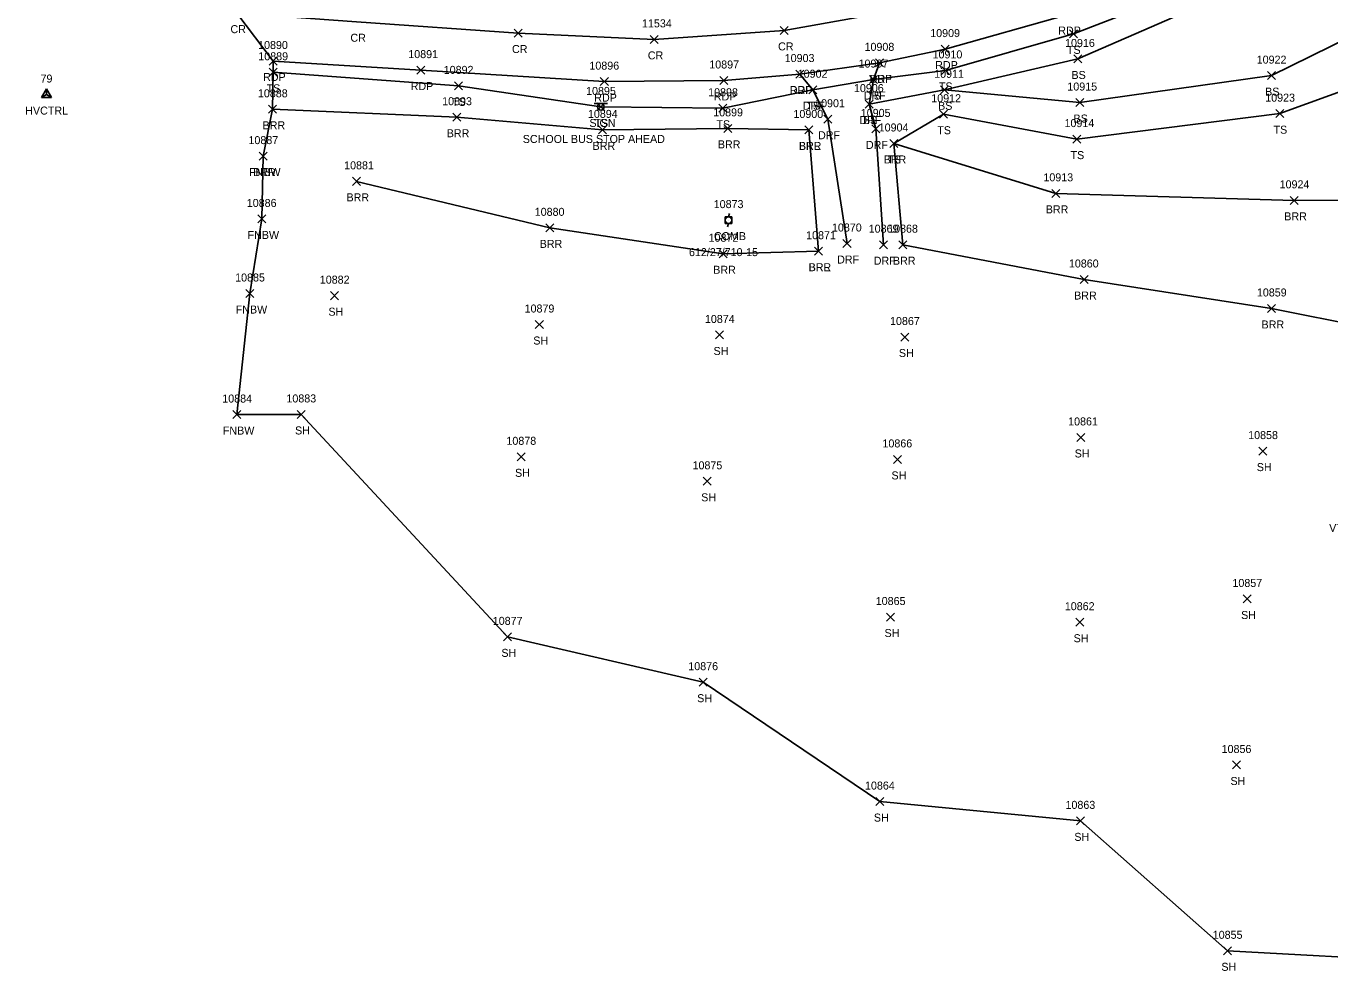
# Model space of a CAD drawing. Extents: x 1482574 to 1485769, y 580696 to 595649.
# Drawn here: x 1482977.7 to 1483303.5, y 582709.5 to 582945.6 of the extents above; entities that cross this region are included whole.
import ezdxf

# ---------------------------------------------------------------- set-up
doc = ezdxf.new("R2010")
doc.units = 0
for name, color, linetype in [('C_A', 7, 'Continuous'), ('C_I', 7, 'Continuous'), ('CPSM', 7, 'Continuous'), ('L_A', 7, 'Continuous'), ('L_I', 7, 'Continuous'), ('L_TIC', 7, 'Continuous'), ('LABL', 7, 'Continuous'), ('LELB', 7, 'Continuous'), ('LFNC', 7, 'Continuous'), ('LSOGP', 7, 'Continuous'), ('M_C', 7, 'Continuous'), ('P_A', 7, 'Continuous'), ('P_I', 7, 'Continuous'), ('P_TIC', 7, 'Continuous'), ('PET', 7, 'Continuous'), ('PRC', 7, 'Continuous'), ('R_A', 7, 'Continuous'), ('R_I', 7, 'Continuous'), ('R_TIC', 7, 'Continuous'), ('RDF', 7, 'Continuous'), ('S_A', 7, 'Continuous'), ('S_C', 7, 'Continuous'), ('S_I', 7, 'Continuous'), ('SSGN', 7, 'Continuous'), ('U_A', 7, 'Continuous'), ('U_C', 7, 'Continuous'), ('U_I', 7, 'Continuous'), ('UP', 7, 'Continuous')]:
    doc.layers.add(name, color=color, linetype=linetype)

msp = doc.modelspace()

# ---------------------------------------------------------------- linework, layer by layer
at = {"layer": 'CPSM'}
for p, q in [((1482981.55, 582927.79), (1482982.8, 582929.95)), ((1482981.55, 582927.79), (1482982.8, 582928.51)), ((1482981.55, 582927.79), (1482984.05, 582927.79)), ((1482984.05, 582927.79), (1482982.8, 582929.95)), ((1482982.8, 582928.51), (1482982.8, 582929.95)), ((1482982.8, 582928.51), (1482982.8, 582928.51)), ((1482982.8, 582928.51), (1482984.05, 582927.79))]:
    msp.add_line(p, q, dxfattribs=at)
at = {"layer": 'L_TIC'}
for points in [[(1483238.37, 582942.68), (1483240.37, 582944.68)], [(1483240.37, 582942.68), (1483238.37, 582944.68)], [(1483239.46, 582936.41), (1483241.46, 582938.41)], [(1483241.46, 582936.41), (1483239.46, 582938.41)], [(1483038.41, 582933.08), (1483040.41, 582935.08)], [(1483040.41, 582933.08), (1483038.41, 582935.08)], [(1483206.39, 582933.55), (1483208.39, 582935.55)], [(1483208.39, 582933.55), (1483206.39, 582935.55)], [(1483287.85, 582932.24), (1483289.85, 582934.24)], [(1483289.85, 582932.24), (1483287.85, 582934.24)], [(1483084.73, 582929.68), (1483086.73, 582931.68)], [(1483086.73, 582929.68), (1483084.73, 582931.68)], [(1483173.26, 582928.72), (1483175.26, 582930.72)], [(1483175.26, 582928.72), (1483173.26, 582930.72)], [(1483188.46, 582931.26), (1483190.46, 582933.26)], [(1483190.46, 582931.26), (1483188.46, 582933.26)], [(1483206.14, 582928.7), (1483208.14, 582930.7)], [(1483208.14, 582928.7), (1483206.14, 582930.7)], [(1483206.14, 582928.7), (1483208.14, 582930.7)], [(1483208.14, 582928.7), (1483206.14, 582930.7)], [(1483187.37, 582925.13), (1483189.37, 582927.13)], [(1483189.37, 582925.13), (1483187.37, 582927.13)], [(1483239.98, 582925.52), (1483241.98, 582927.52)], [(1483241.98, 582925.52), (1483239.98, 582927.52)], [(1483038.31, 582923.83), (1483040.31, 582925.83)], [(1483040.31, 582923.83), (1483038.31, 582925.83)], [(1483084.34, 582921.85), (1483086.34, 582923.85)], [(1483086.34, 582921.85), (1483084.34, 582923.85)], [(1483120.3, 582924.42), (1483122.3, 582926.42)], [(1483122.3, 582924.42), (1483120.3, 582926.42)], [(1483150.79, 582924.09), (1483152.79, 582926.09)], [(1483152.79, 582924.09), (1483150.79, 582926.09)], [(1483205.97, 582922.6), (1483207.97, 582924.6)], [(1483207.97, 582922.6), (1483205.97, 582924.6)], [(1483289.98, 582922.74), (1483291.98, 582924.74)], [(1483291.98, 582922.74), (1483289.98, 582924.74)], [(1483120.76, 582918.69), (1483122.76, 582920.69)], [(1483122.76, 582918.69), (1483120.76, 582920.69)], [(1483152.06, 582919.07), (1483154.06, 582921.07)], [(1483154.06, 582919.07), (1483152.06, 582921.07)], [(1483172.28, 582918.67), (1483174.28, 582920.67)], [(1483174.28, 582918.67), (1483172.28, 582920.67)], [(1483172.28, 582918.67), (1483174.28, 582920.67)], [(1483174.28, 582918.67), (1483172.28, 582920.67)], [(1483193.49, 582915.29), (1483195.49, 582917.29)], [(1483195.49, 582915.29), (1483193.49, 582917.29)], [(1483193.49, 582915.29), (1483195.49, 582917.29)], [(1483195.49, 582915.29), (1483193.49, 582917.29)], [(1483239.26, 582916.38), (1483241.26, 582918.38)], [(1483241.26, 582916.38), (1483239.26, 582918.38)], [(1483035.95, 582912.13), (1483037.95, 582914.13)], [(1483037.95, 582912.13), (1483035.95, 582914.13)], [(1483035.95, 582912.13), (1483037.95, 582914.13)], [(1483037.95, 582912.13), (1483035.95, 582914.13)], [(1483059.29, 582905.83), (1483061.29, 582907.83)], [(1483061.29, 582905.83), (1483059.29, 582907.83)], [(1483234, 582902.83), (1483236, 582904.83)], [(1483236, 582902.83), (1483234, 582904.83)], [(1483293.58, 582901.08), (1483295.58, 582903.08)], [(1483295.58, 582901.08), (1483293.58, 582903.08)], [(1483035.58, 582896.43), (1483037.58, 582898.43)], [(1483037.58, 582896.43), (1483035.58, 582898.43)], [(1483107.55, 582894.21), (1483109.55, 582896.21)], [(1483109.55, 582894.21), (1483107.55, 582896.21)], [(1483195.81, 582890), (1483197.81, 582892)], [(1483197.81, 582890), (1483195.81, 582892)], [(1483150.91, 582887.73), (1483152.91, 582889.73)], [(1483152.91, 582887.73), (1483150.91, 582889.73)], [(1483174.72, 582888.37), (1483176.72, 582890.37)], [(1483176.72, 582888.37), (1483174.72, 582890.37)], [(1483174.72, 582888.37), (1483176.72, 582890.37)], [(1483176.72, 582888.37), (1483174.72, 582890.37)], [(1483241.07, 582881.3), (1483243.07, 582883.3)], [(1483243.07, 582881.3), (1483241.07, 582883.3)], [(1483032.62, 582877.8), (1483034.62, 582879.8)], [(1483034.62, 582877.8), (1483032.62, 582879.8)], [(1483053.77, 582877.26), (1483055.77, 582879.26)], [(1483055.77, 582877.26), (1483053.77, 582879.26)], [(1483287.9, 582874.06), (1483289.9, 582876.06)], [(1483289.9, 582874.06), (1483287.9, 582876.06)], [(1483104.95, 582870.05), (1483106.95, 582872.05)], [(1483106.95, 582870.05), (1483104.95, 582872.05)], [(1483149.99, 582867.44), (1483151.99, 582869.44)], [(1483151.99, 582867.44), (1483149.99, 582869.44)], [(1483196.29, 582866.93), (1483198.29, 582868.93)], [(1483198.29, 582866.93), (1483196.29, 582868.93)], [(1483029.41, 582847.55), (1483031.41, 582849.55)], [(1483031.41, 582847.55), (1483029.41, 582849.55)], [(1483045.43, 582847.58), (1483047.43, 582849.58)], [(1483047.43, 582847.58), (1483045.43, 582849.58)], [(1483240.22, 582841.83), (1483242.22, 582843.83)], [(1483242.22, 582841.83), (1483240.22, 582843.83)], [(1483100.4, 582836.99), (1483102.4, 582838.99)], [(1483102.4, 582836.99), (1483100.4, 582838.99)], [(1483285.72, 582838.42), (1483287.72, 582840.42)], [(1483287.72, 582838.42), (1483285.72, 582840.42)], [(1483194.45, 582836.34), (1483196.45, 582838.34)], [(1483196.45, 582836.34), (1483194.45, 582838.34)], [(1483146.9, 582830.87), (1483148.9, 582832.87)], [(1483148.9, 582830.87), (1483146.9, 582832.87)], [(1483281.79, 582801.47), (1483283.79, 582803.47)], [(1483283.79, 582801.47), (1483281.79, 582803.47)], [(1483192.71, 582796.96), (1483194.71, 582798.96)], [(1483194.71, 582796.96), (1483192.71, 582798.96)], [(1483239.96, 582795.66), (1483241.96, 582797.66)], [(1483241.96, 582795.66), (1483239.96, 582797.66)], [(1483096.99, 582792), (1483098.99, 582794)], [(1483098.99, 582792), (1483096.99, 582794)], [(1483145.9, 582780.67), (1483147.9, 582782.67)], [(1483147.9, 582780.67), (1483145.9, 582782.67)], [(1483279.14, 582759.98), (1483281.14, 582761.98)], [(1483281.14, 582759.98), (1483279.14, 582761.98)], [(1483190.04, 582750.84), (1483192.04, 582752.84)], [(1483192.04, 582750.84), (1483190.04, 582752.84)], [(1483240.13, 582746.02), (1483242.13, 582748.02)], [(1483242.13, 582746.02), (1483240.13, 582748.02)], [(1483276.87, 582713.55), (1483278.87, 582715.55)], [(1483278.87, 582713.55), (1483276.87, 582715.55)]]:
    msp.add_lwpolyline(points, dxfattribs=at)
at = {"layer": 'LABL'}
for points in [[(1483036.95, 582913.13), (1483039.31, 582924.83), (1483085.34, 582922.85), (1483121.76, 582919.69), (1483153.06, 582920.07), (1483173.28, 582919.67)], [(1483175.72, 582889.37), (1483173.28, 582919.67)], [(1483312.3, 582870.36), (1483288.9, 582875.06), (1483242.07, 582882.3), (1483196.81, 582891), (1483194.49, 582916.29), (1483235, 582903.83), (1483294.58, 582902.08), (1483334.43, 582902.17)], [(1483175.72, 582889.37), (1483151.91, 582888.73), (1483108.55, 582895.21), (1483060.29, 582906.83)]]:
    msp.add_lwpolyline(points, dxfattribs=at)
at = {"layer": 'LELB'}
for points in [[(1483039.41, 582934.08), (1483085.73, 582930.68), (1483121.3, 582925.42), (1483151.79, 582925.09), (1483174.26, 582929.72), (1483189.46, 582932.26), (1483207.39, 582934.55), (1483239.37, 582943.68), (1483276.13, 582957.92), (1483307.35, 582972.77), (1483318.64, 582980.74), (1483349.12, 583001.76), (1483367.88, 583017.28), (1483397.43, 583056.38), (1483403.59, 583067.21), (1483413.49, 583085.13)], [(1483207.14, 582929.7), (1483240.98, 582926.52), (1483288.85, 582933.24), (1483323.58, 582950.33), (1483357.73, 582980.33), (1483366, 582989.34), (1483373.47, 583011.27), (1483404.12, 583052.1), (1483411.31, 583065.59), (1483417.76, 583083.23)], [(1483194.49, 582916.29), (1483206.97, 582923.6), (1483240.26, 582917.38), (1483290.98, 582923.74), (1483329.09, 582937.62), (1483363.66, 582968.71), (1483373.12, 582985.31), (1483381.73, 583005.22), (1483406.34, 583050.53), (1483414.38, 583063.43), (1483419.99, 583079.54)], [(1483188.37, 582926.13), (1483207.14, 582929.7), (1483240.46, 582937.41), (1483278.6, 582954.06), (1483310.6, 582968.76)]]:
    msp.add_lwpolyline(points, dxfattribs=at)
at = {"layer": 'LFNC'}
msp.add_lwpolyline([(1483030.41, 582848.55), (1483033.62, 582878.8), (1483036.58, 582897.43), (1483036.95, 582913.13)], dxfattribs=at)
at = {"layer": 'LSOGP'}
msp.add_lwpolyline([(1483326.81, 582711.85), (1483277.87, 582714.55), (1483241.13, 582747.02), (1483191.04, 582751.84), (1483146.9, 582781.67), (1483097.99, 582793), (1483046.43, 582848.58), (1483030.41, 582848.55), (1483033.62, 582878.8), (1483036.58, 582897.43), (1483036.95, 582913.13), (1483039.31, 582924.83), (1483039.41, 582934.08), (1483039.45, 582936.9), (1483030.35, 582948.86)], dxfattribs=at)
at = {"layer": 'P_TIC'}
for points in [[(1483099.68, 582942.89), (1483101.68, 582944.89)], [(1483101.68, 582942.89), (1483099.68, 582944.89)], [(1483133.63, 582941.3), (1483135.63, 582943.3)], [(1483135.63, 582941.3), (1483133.63, 582943.3)], [(1483166.16, 582943.55), (1483168.16, 582945.55)], [(1483168.16, 582943.55), (1483166.16, 582945.55)], [(1483206.37, 582938.88), (1483208.37, 582940.88)], [(1483208.37, 582938.88), (1483206.37, 582940.88)], [(1483038.45, 582935.9), (1483040.45, 582937.9)], [(1483040.45, 582935.9), (1483038.45, 582937.9)], [(1483189.95, 582935.44), (1483191.95, 582937.44)], [(1483191.95, 582935.44), (1483189.95, 582937.44)], [(1483075.31, 582933.62), (1483077.31, 582935.62)], [(1483077.31, 582933.62), (1483075.31, 582935.62)], [(1483170.01, 582932.64), (1483172.01, 582934.64)], [(1483172.01, 582932.64), (1483170.01, 582934.64)], [(1483121.19, 582930.74), (1483123.19, 582932.74)], [(1483123.19, 582930.74), (1483121.19, 582932.74)], [(1483151.07, 582931.03), (1483153.07, 582933.03)], [(1483153.07, 582931.03), (1483151.07, 582933.03)]]:
    msp.add_lwpolyline(points, dxfattribs=at)
at = {"layer": 'PET'}
msp.add_lwpolyline([(1483039.45, 582936.9), (1483076.31, 582934.62), (1483122.19, 582931.74), (1483152.07, 582932.03), (1483171.01, 582933.64), (1483190.95, 582936.44), (1483207.37, 582939.88), (1483238.11, 582948.51), (1483273.74, 582962.79), (1483311.58, 582984.53)], dxfattribs=at)
at = {"layer": 'PRC'}
msp.add_lwpolyline([(1483327.65, 583009.41), (1483290.99, 582984.57), (1483253.72, 582966.42), (1483211.51, 582952.49), (1483167.16, 582944.55), (1483134.63, 582942.3), (1483100.68, 582943.89), (1483060.31, 582946.71), (1483030.35, 582948.86), (1482992.83, 582951.06)], dxfattribs=at)
at = {"layer": 'R_TIC'}
for points in [[(1483189.95, 582935.44), (1483191.95, 582937.44)], [(1483191.95, 582935.44), (1483189.95, 582937.44)], [(1483170.01, 582932.64), (1483172.01, 582934.64)], [(1483172.01, 582932.64), (1483170.01, 582934.64)], [(1483173.26, 582928.72), (1483175.26, 582930.72)], [(1483175.26, 582928.72), (1483173.26, 582930.72)], [(1483188.46, 582931.26), (1483190.46, 582933.26)], [(1483190.46, 582931.26), (1483188.46, 582933.26)], [(1483187.37, 582925.13), (1483189.37, 582927.13)], [(1483189.37, 582925.13), (1483187.37, 582927.13)], [(1483177.04, 582921.35), (1483179.04, 582923.35)], [(1483179.04, 582921.35), (1483177.04, 582923.35)], [(1483189, 582918.93), (1483191, 582920.93)], [(1483191, 582918.93), (1483189, 582920.93)], [(1483181.82, 582890.29), (1483183.82, 582892.29)], [(1483183.82, 582890.29), (1483181.82, 582892.29)], [(1483190.97, 582890), (1483192.97, 582892)], [(1483192.97, 582890), (1483190.97, 582892)]]:
    msp.add_lwpolyline(points, dxfattribs=at)
at = {"layer": 'RDF'}
for points in [[(1483182.82, 582891.29), (1483178.04, 582922.35), (1483174.26, 582929.72), (1483171.01, 582933.64)], [(1483191.97, 582891), (1483190, 582919.93), (1483188.37, 582926.13), (1483189.46, 582932.26), (1483190.95, 582936.44)]]:
    msp.add_lwpolyline(points, dxfattribs=at)
at = {"layer": 'SSGN'}
for p, q in [((1483119.67, 582926.28), (1483123, 582926.28)), ((1483121.32, 582925.44), (1483121.32, 582925.44))]:
    msp.add_line(p, q, dxfattribs=at)
msp.add_circle((1483121.32, 582925.44), 0.833, dxfattribs=at)
at = {"layer": 'UP'}
for p, q in [((1483152.35, 582896.3), (1483152.35, 582897.97)), ((1483152.35, 582897.97), (1483154.02, 582897.97)), ((1483153.44, 582898.8), (1483153.19, 582897.97)), ((1483154.02, 582897.97), (1483154.02, 582896.3)), ((1483154.02, 582896.3), (1483152.35, 582896.3)), ((1483152.94, 582895.47), (1483153.19, 582896.3)), ((1483153.19, 582897.14), (1483153.19, 582897.14))]:
    msp.add_line(p, q, dxfattribs=at)
msp.add_circle((1483153.19, 582897.14), 0.833, dxfattribs=at)

# ---------------------------------------------------------------- texts
at = {"layer": 'C_A'}
msp.add_text('HVCTRL', height=2, dxfattribs=at).set_placement((1482977.5, 582923.51))
at = {"layer": 'C_I'}
msp.add_text('79', height=2, dxfattribs=at).set_placement((1482981.33, 582931.51))
at = {"layer": 'L_A'}
for s, p in [('TS', (1483237.78, 582938.68)), ('BS', (1483238.9, 582932.41)), ('TS', (1483037.82, 582929.08)), ('TS', (1483205.79, 582929.55)), ('BS', (1483287.29, 582928.24)), ('TS', (1483084.14, 582925.68)), ('TS', (1483187.87, 582927.26)), ('TS', (1483172.67, 582924.72)), ('BS', (1483205.58, 582924.7)), ('BS', (1483205.58, 582924.7)), ('BRR', (1483036.8, 582919.83)), ('TS', (1483119.71, 582920.42)), ('TS', (1483150.2, 582920.09)), ('BS', (1483186.81, 582921.13)), ('TS', (1483205.38, 582918.6)), ('BS', (1483239.42, 582921.52)), ('TS', (1483289.39, 582918.74)), ('BRR', (1483082.82, 582917.85)), ('BRR', (1483119.25, 582914.69)), ('BRR', (1483150.55, 582915.07)), ('BRR', (1483170.77, 582914.67)), ('BRL', (1483170.82, 582914.67)), ('TS', (1483238.67, 582912.38)), ('BRR', (1483191.98, 582911.29)), ('TS', (1483192.9, 582911.29)), ('FNBW', (1483033.42, 582908.13)), ('BRR', (1483034.44, 582908.13)), ('BRR', (1483057.77, 582901.83)), ('BRR', (1483232.48, 582898.83)), ('BRR', (1483292.07, 582897.08)), ('FNBW', (1483033.05, 582892.43)), ('BRR', (1483106.04, 582890.21)), ('BRR', (1483194.3, 582886)), ('BRR', (1483149.4, 582883.73)), ('BRR', (1483173.21, 582884.37)), ('BRL', (1483173.26, 582884.37)), ('BRR', (1483239.56, 582877.3)), ('FNBW', (1483030.09, 582873.8)), ('SH', (1483053.25, 582873.26)), ('BRR', (1483286.39, 582870.06)), ('SH', (1483104.44, 582866.05)), ('SH', (1483149.48, 582863.44)), ('SH', (1483195.78, 582862.93)), ('FNBW', (1483026.88, 582843.55)), ('SH', (1483044.92, 582843.58)), ('SH', (1483239.7, 582837.83)), ('SH', (1483285.21, 582834.42)), ('SH', (1483099.88, 582832.99)), ('SH', (1483193.94, 582832.34)), ('SH', (1483146.39, 582826.87)), ('SH', (1483281.28, 582797.47)), ('SH', (1483192.2, 582792.96)), ('SH', (1483239.44, 582791.66)), ('SH', (1483096.48, 582788)), ('SH', (1483145.39, 582776.67)), ('SH', (1483278.63, 582755.98)), ('SH', (1483189.53, 582746.84)), ('SH', (1483239.62, 582742.02)), ('SH', (1483276.36, 582709.55))]:
    msp.add_text(s, height=2, dxfattribs=at).set_placement(p)
at = {"layer": 'L_I'}
for s, p in [('10916', (1483237.3, 582940.41)), ('10889', (1483035.74, 582937.08)), ('10907', (1483185.71, 582935.26)), ('10910', (1483204.2, 582937.55)), ('10922', (1483285.18, 582936.24)), ('10892', (1483082.06, 582933.68)), ('10902', (1483170.51, 582932.72)), ('10911', (1483204.6, 582932.7)), ('10911', (1483204.6, 582932.7)), ('10895', (1483117.63, 582928.42)), ('10906', (1483184.56, 582929.13)), ('10915', (1483237.87, 582929.52)), ('10888', (1483035.64, 582927.83)), ('10893', (1483081.67, 582925.85)), ('10898', (1483148.13, 582928.09)), ('10912', (1483203.87, 582926.6)), ('10923', (1483287.31, 582926.74)), ('10894', (1483118.09, 582922.69)), ('10899', (1483149.39, 582923.07)), ('10900', (1483169.44, 582922.67)), ('10900', (1483169.44, 582922.67)), ('10904', (1483190.74, 582919.29)), ('10904', (1483190.74, 582919.29)), ('10914', (1483237.16, 582920.38)), ('10887', (1483033.28, 582916.13)), ('10887', (1483033.28, 582916.13)), ('10881', (1483057.18, 582909.83)), ('10913', (1483231.89, 582906.83)), ('10924', (1483290.91, 582905.08)), ('10886', (1483032.86, 582900.43)), ('10880', (1483104.8, 582898.21)), ('10871', (1483172.61, 582892.37)), ('10871', (1483172.61, 582892.37)), ('10868', (1483193.1, 582894)), ('10872', (1483148.24, 582891.73)), ('10860', (1483238.26, 582885.3)), ('10885', (1483029.95, 582881.8)), ('10882', (1483051.1, 582881.26)), ('10859', (1483285.23, 582878.06)), ('10879', (1483102.27, 582874.05)), ('10874', (1483147.32, 582871.44)), ('10867', (1483193.57, 582870.93)), ('10884', (1483026.74, 582851.55)), ('10883', (1483042.76, 582851.58)), ('10861', (1483238.07, 582845.83)), ('10878', (1483097.73, 582840.99)), ('10866', (1483191.68, 582840.34)), ('10858', (1483283.05, 582842.42)), ('10875', (1483144.23, 582834.87)), ('10857', (1483279.12, 582805.47)), ('10865', (1483190, 582800.96)), ('10862', (1483237.24, 582799.66)), ('10877', (1483094.32, 582796)), ('10876', (1483143.17, 582784.67)), ('10856', (1483276.42, 582763.98)), ('10864', (1483187.32, 582754.84)), ('10863', (1483237.41, 582750.02)), ('10855', (1483274.2, 582717.55))]:
    msp.add_text(s, height=2, dxfattribs=at).set_placement(p)
at = {"layer": 'M_C'}
msp.add_text('VT LS 165', height=2, dxfattribs=at).set_placement((1483303.29, 582819.22))
at = {"layer": 'P_A'}
for s, p in [('CR', (1483028.78, 582943.86)), ('CR', (1483058.75, 582941.71)), ('RDP', (1483235.6, 582943.51)), ('CR', (1483099.12, 582938.89)), ('CR', (1483165.6, 582939.55)), ('CR', (1483133.06, 582937.3)), ('RDP', (1483204.86, 582934.88)), ('RDP', (1483036.94, 582931.9)), ('RDP', (1483188.44, 582931.44)), ('RDP', (1483073.8, 582929.62)), ('RDP', (1483168.5, 582928.64)), ('RDP', (1483119.67, 582926.74)), ('RDP', (1483149.56, 582927.03))]:
    msp.add_text(s, height=2, dxfattribs=at).set_placement(p)
at = {"layer": 'P_I'}
for s, p in [('11534', (1483131.6, 582945.3)), ('10909', (1483203.61, 582942.88)), ('10890', (1483035.69, 582939.9)), ('10908', (1483187.2, 582939.44)), ('10891', (1483073.21, 582937.62)), ('10896', (1483118.46, 582934.74)), ('10897', (1483148.41, 582935.03)), ('10903', (1483167.26, 582936.64))]:
    msp.add_text(s, height=2, dxfattribs=at).set_placement(p)
at = {"layer": 'R_A'}
for p in [(1483188.49, 582931.44), (1483168.54, 582928.64), (1483186.99, 582927.26), (1483171.79, 582924.72), (1483185.9, 582921.13), (1483175.58, 582917.35), (1483187.54, 582914.93), (1483180.35, 582886.29), (1483189.5, 582886)]:
    msp.add_text('DRF', height=2, dxfattribs=at).set_placement(p)
at = {"layer": 'R_I'}
for s, p in [('10908', (1483187.2, 582939.44)), ('10903', (1483167.26, 582936.64)), ('10907', (1483185.71, 582935.26)), ('10902', (1483170.51, 582932.72)), ('10906', (1483184.56, 582929.13)), ('10901', (1483174.86, 582925.35)), ('10905', (1483186.26, 582922.93)), ('10870', (1483179.06, 582894.29)), ('10869', (1483188.24, 582894))]:
    msp.add_text(s, height=2, dxfattribs=at).set_placement(p)
at = {"layer": 'S_A'}
msp.add_text('SIGN', height=2, dxfattribs=at).set_placement((1483118.46, 582920.42))
at = {"layer": 'S_C'}
msp.add_text('SCHOOL BUS STOP AHEAD', height=2, dxfattribs=at).set_placement((1483101.81, 582916.42))
at = {"layer": 'S_I'}
msp.add_text('10895', height=2, dxfattribs=at).set_placement((1483117.63, 582928.42))
at = {"layer": 'U_A'}
msp.add_text('COMB', height=2, dxfattribs=at).set_placement((1483149.57, 582892.14))
at = {"layer": 'U_C'}
msp.add_text('612/27/710-15', height=2, dxfattribs=at).set_placement((1483143.34, 582888.14))
at = {"layer": 'U_I'}
msp.add_text('10873', height=2, dxfattribs=at).set_placement((1483149.52, 582900.14))

doc.saveas('drawing.dxf')
